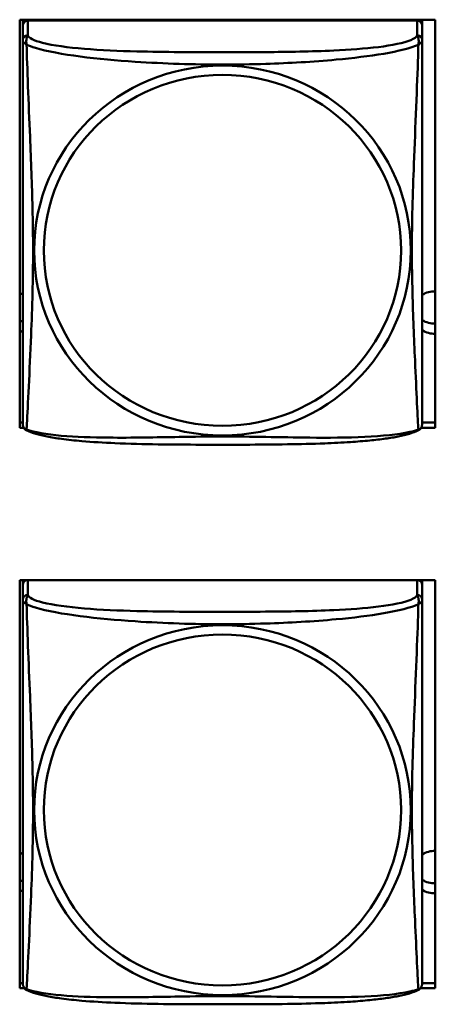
# Model space of a CAD drawing. Header units: inches. Extents: x 0.8 to 75.7, y -7.8 to 49.3.
# Tile 278 of 339: x 59.337 to 59.828, y 17.991 to 19.155. Entities that reach past the tile are written whole.
import ezdxf

# ---------------------------------------------------------------- set-up
doc = ezdxf.new("R2010")
doc.units = ezdxf.units.IN
doc.header["$MEASUREMENT"] = 0
doc.layers.add('Visible Edges(ROSSANSI)', color=7, linetype='Continuous', lineweight=50)
doc.layers.add('Visible Tangent Edges(ROSSANSI)', color=7, linetype='Continuous', lineweight=50)

msp = doc.modelspace()

# ---------------------------------------------------------------- linework, layer by layer
at = {"layer": 'Visible Edges(ROSSANSI)'}
for p, q in [((59.3368, 18.6728), (59.3368, 19.1554)), ((59.3368, 19.1554), (59.8283, 19.1554)), ((59.3404, 19.1554), (59.3404, 19.1546)), ((59.3404, 19.1489), (59.3404, 19.1546)), ((59.3404, 19.1546), (59.3462, 19.1546)), ((59.8069, 19.1546), (59.3463, 19.1546)), ((59.807, 19.1546), (59.8128, 19.1546)), ((59.8128, 19.1554), (59.8128, 19.1546)), ((59.8128, 19.1546), (59.8128, 19.1488)), ((59.8283, 19.1554), (59.8283, 18.6728)), ((59.3404, 19.1488), (59.3404, 19.1311)), ((59.8128, 19.1311), (59.8128, 19.1488)), ((59.3368, 18.6789), (59.3404, 18.6789)), ((59.8128, 18.6789), (59.8283, 18.6789)), ((59.3416, 18.6728), (59.3368, 18.6728)), ((59.8283, 18.6728), (59.8116, 18.6728)), ((59.3368, 18.0101), (59.3368, 18.4927)), ((59.3368, 18.4927), (59.8283, 18.4927)), ((59.3404, 18.4872), (59.3404, 18.4927)), ((59.8128, 18.4927), (59.8128, 18.4871)), ((59.8283, 18.4927), (59.8283, 18.0101)), ((59.3404, 18.4871), (59.3404, 18.4694)), ((59.8128, 18.4694), (59.8128, 18.4871)), ((59.3368, 18.0162), (59.3404, 18.0162)), ((59.8128, 18.0162), (59.8283, 18.0162)), ((59.3423, 18.0101), (59.3368, 18.0101)), ((59.8283, 18.0101), (59.8109, 18.0101))]:
    msp.add_line(p, q, dxfattribs=at)
for centre, start, end in [((59.3542, 18.6781), 180, 189.1496), ((59.799, 18.6781), 350.8504, 360), ((59.3542, 18.0164), 180, 189.1496), ((59.799, 18.0164), 350.8504, 360)]:
    msp.add_arc(centre, 0.0138, start, end, dxfattribs=at)
for centre, major_axis, start_param, end_param in [((59.3463, 19.1488), (-0.00591, 0), 4.712389, 6.283185), ((59.8069, 19.1488), (0.00591, 0), 0, 1.570796), ((59.3269, 18.8091), (0.0255, 0), 1.012755, 1.171473), ((59.8269, 18.8091), (0.0255, 0), 1.515461, 2.154575), ((59.3269, 18.8211), (0.0255, 0), 5.111712, 5.27043), ((59.8269, 18.8211), (0.0255, 0), 4.12861, 4.767724), ((59.3269, 18.8091), (-0.0255, 0), 1.97012, 2.128837), ((59.8269, 18.8091), (-0.0255, 0), 0.987017, 1.626132), ((59.3463, 18.4871), (-0.00591, 0), 4.95676, 6.283185), ((59.8069, 18.4871), (0.00591, 0), 0, 1.326426), ((59.3269, 18.1474), (0.0255, 0), 1.012755, 1.171473), ((59.8269, 18.1474), (0.0255, 0), 1.515461, 2.154575), ((59.3269, 18.1593), (0.0255, 0), 5.111712, 5.27043), ((59.8269, 18.1593), (0.0255, 0), 4.12861, 4.767724), ((59.3269, 18.1474), (-0.0255, 0), 1.97012, 2.128837), ((59.8269, 18.1474), (-0.0255, 0), 0.987017, 1.626132)]:
    msp.add_ellipse(centre, major_axis=major_axis, ratio=0.981793, start_param=start_param, end_param=end_param, dxfattribs=at)
for points, knots in [([(59.3404, 19.1311), (59.3404, 19.1286), (59.3404, 19.1239), (59.3404, 19.1178), (59.3404, 19.1065), (59.3404, 19.0901), (59.3404, 19.0723), (59.3404, 19.0544), (59.3404, 19.0353), (59.3404, 19.0161), (59.3404, 18.989), (59.3404, 18.9618), (59.3404, 18.935), (59.3404, 18.9183), (59.3404, 18.9016), (59.3404, 18.885), (59.3404, 18.8518), (59.3404, 18.8186), (59.3404, 18.7864), (59.3404, 18.7462), (59.3404, 18.7058), (59.3404, 18.6872), (59.3404, 18.6814), (59.3404, 18.6782), (59.3404, 18.6782)], [0.325731, 0.325731, 0.325731, 0.325731, 0.404774, 0.404774, 0.404774, 0.550532, 0.550532, 0.550532, 0.69629, 0.69629, 0.69629, 0.902598, 0.902598, 0.902598, 1.03154, 1.03154, 1.03154, 1.289425, 1.289425, 1.289425, 1.610774, 1.610774, 1.610774, 1.710218, 1.710218, 1.710218, 1.710218]), ([(59.8128, 18.6782), (59.8128, 18.6782), (59.8128, 18.679), (59.8128, 18.6807), (59.8128, 18.6854), (59.8128, 18.6963), (59.8128, 18.7101), (59.8128, 18.724), (59.8128, 18.7405), (59.8128, 18.7579), (59.8128, 18.7826), (59.8128, 18.809), (59.8128, 18.8353), (59.8128, 18.8518), (59.8128, 18.8684), (59.8128, 18.885), (59.8128, 18.9183), (59.8128, 18.9515), (59.8128, 18.9855), (59.8128, 19.0278), (59.8128, 19.0736), (59.8128, 19.1052), (59.8128, 19.1176), (59.8128, 19.127), (59.8128, 19.1311)], [0.352862, 0.352862, 0.352862, 0.352862, 0.404774, 0.404774, 0.404774, 0.550532, 0.550532, 0.550532, 0.69629, 0.69629, 0.69629, 0.902598, 0.902598, 0.902598, 1.03154, 1.03154, 1.03154, 1.289425, 1.289425, 1.289425, 1.610774, 1.610774, 1.610774, 1.73735, 1.73735, 1.73735, 1.73735]), ([(59.3446, 18.67), (59.344, 18.6703), (59.3435, 18.6707), (59.3426, 18.6715), (59.3422, 18.672), (59.3416, 18.6729), (59.3414, 18.6733), (59.341, 18.6742), (59.3409, 18.6746), (59.3407, 18.6753), (59.3406, 18.6756), (59.3406, 18.6759)], [0.02273771, 0.02273771, 0.02273771, 0.02273771, 0.02954865, 0.02954865, 0.03635958, 0.03635958, 0.04317052, 0.04317052, 0.04998146, 0.04998146, 0.0567924, 0.0567924, 0.0567924, 0.0567924]), ([(59.8086, 18.67), (59.8092, 18.6703), (59.8097, 18.6707), (59.8106, 18.6715), (59.811, 18.672), (59.8116, 18.6729), (59.8118, 18.6733), (59.8122, 18.6742), (59.8123, 18.6746), (59.8125, 18.6753), (59.8126, 18.6756), (59.8127, 18.6759)], [0.02273771, 0.02273771, 0.02273771, 0.02273771, 0.02954865, 0.02954865, 0.03635958, 0.03635958, 0.04317052, 0.04317052, 0.04998146, 0.04998146, 0.0567924, 0.0567924, 0.0567924, 0.0567924]), ([(59.8086, 18.67), (59.8053, 18.6683), (59.8017, 18.667), (59.7937, 18.6646), (59.7893, 18.6635), (59.7798, 18.6616), (59.7748, 18.6608), (59.7636, 18.6592), (59.7574, 18.6585), (59.7435, 18.6571), (59.7358, 18.6565), (59.718, 18.6553), (59.7078, 18.6548), (59.6829, 18.6538), (59.6681, 18.6535), (59.6365, 18.653), (59.6194, 18.6529), (59.5854, 18.6528), (59.5684, 18.6528), (59.5344, 18.6529), (59.5174, 18.653), (59.4834, 18.6535), (59.4662, 18.6539), (59.436, 18.6552), (59.4229, 18.656), (59.4019, 18.6578), (59.3938, 18.6587), (59.3802, 18.6605), (59.3745, 18.6614), (59.3645, 18.6634), (59.36, 18.6644), (59.3518, 18.6669), (59.3481, 18.6682), (59.3446, 18.67)], [-1.678204, -1.678204, -1.678204, -1.678204, -1.629815, -1.629815, -1.580861, -1.580861, -1.532583, -1.532583, -1.479316, -1.479316, -1.416961, -1.416961, -1.337799, -1.337799, -1.226353, -1.226353, -1.09702, -1.09702, -0.967687, -0.967687, -0.838354, -0.838354, -0.709022, -0.709022, -0.60577, -0.60577, -0.53827, -0.53827, -0.483941, -0.483941, -0.435529, -0.435529, -0.384876, -0.384876, -0.384876, -0.384876]), ([(59.3404, 18.4694), (59.3404, 18.4668), (59.3404, 18.4622), (59.3404, 18.4561), (59.3404, 18.4448), (59.3404, 18.4284), (59.3404, 18.4106), (59.3404, 18.3927), (59.3404, 18.3735), (59.3404, 18.3544), (59.3404, 18.3272), (59.3404, 18.3), (59.3404, 18.2733), (59.3404, 18.2566), (59.3404, 18.2399), (59.3404, 18.2233), (59.3404, 18.1901), (59.3404, 18.1569), (59.3404, 18.1247), (59.3404, 18.0845), (59.3404, 18.0441), (59.3404, 18.0254), (59.3404, 18.0197), (59.3404, 18.0165), (59.3404, 18.0164)], [0.325731, 0.325731, 0.325731, 0.325731, 0.404774, 0.404774, 0.404774, 0.550532, 0.550532, 0.550532, 0.69629, 0.69629, 0.69629, 0.902598, 0.902598, 0.902598, 1.03154, 1.03154, 1.03154, 1.289425, 1.289425, 1.289425, 1.610774, 1.610774, 1.610774, 1.710218, 1.710218, 1.710218, 1.710218]), ([(59.8128, 18.0164), (59.8128, 18.0164), (59.8128, 18.0173), (59.8128, 18.019), (59.8128, 18.0236), (59.8128, 18.0346), (59.8128, 18.0484), (59.8128, 18.0622), (59.8128, 18.0788), (59.8128, 18.0962), (59.8128, 18.1208), (59.8128, 18.1472), (59.8128, 18.1736), (59.8128, 18.1901), (59.8128, 18.2067), (59.8128, 18.2233), (59.8128, 18.2565), (59.8128, 18.2898), (59.8128, 18.3238), (59.8128, 18.3661), (59.8128, 18.4119), (59.8128, 18.4435), (59.8128, 18.4559), (59.8128, 18.4653), (59.8128, 18.4694)], [0.352862, 0.352862, 0.352862, 0.352862, 0.404774, 0.404774, 0.404774, 0.550532, 0.550532, 0.550532, 0.69629, 0.69629, 0.69629, 0.902598, 0.902598, 0.902598, 1.03154, 1.03154, 1.03154, 1.289425, 1.289425, 1.289425, 1.610774, 1.610774, 1.610774, 1.73735, 1.73735, 1.73735, 1.73735]), ([(59.3446, 18.0083), (59.344, 18.0086), (59.3435, 18.009), (59.3426, 18.0098), (59.3422, 18.0102), (59.3416, 18.0111), (59.3414, 18.0116), (59.341, 18.0124), (59.3409, 18.0128), (59.3407, 18.0136), (59.3406, 18.0139), (59.3406, 18.0142)], [0.02273771, 0.02273771, 0.02273771, 0.02273771, 0.02954865, 0.02954865, 0.03635958, 0.03635958, 0.04317052, 0.04317052, 0.04998146, 0.04998146, 0.0567924, 0.0567924, 0.0567924, 0.0567924]), ([(59.8086, 18.0083), (59.8092, 18.0086), (59.8097, 18.009), (59.8106, 18.0098), (59.811, 18.0102), (59.8116, 18.0111), (59.8118, 18.0116), (59.8122, 18.0124), (59.8123, 18.0128), (59.8125, 18.0136), (59.8126, 18.0139), (59.8127, 18.0142)], [0.02273771, 0.02273771, 0.02273771, 0.02273771, 0.02954865, 0.02954865, 0.03635958, 0.03635958, 0.04317052, 0.04317052, 0.04998146, 0.04998146, 0.0567924, 0.0567924, 0.0567924, 0.0567924]), ([(59.8086, 18.0083), (59.8053, 18.0065), (59.8017, 18.0053), (59.7937, 18.0028), (59.7893, 18.0018), (59.7798, 17.9999), (59.7748, 17.9991), (59.7636, 17.9975), (59.7574, 17.9968), (59.7435, 17.9954), (59.7358, 17.9947), (59.718, 17.9936), (59.7078, 17.993), (59.6829, 17.9921), (59.6681, 17.9918), (59.6365, 17.9913), (59.6194, 17.9912), (59.5854, 17.9911), (59.5684, 17.9911), (59.5344, 17.9912), (59.5174, 17.9913), (59.4834, 17.9918), (59.4662, 17.9922), (59.436, 17.9935), (59.4229, 17.9943), (59.4019, 17.9961), (59.3938, 17.9969), (59.3802, 17.9988), (59.3745, 17.9997), (59.3645, 18.0017), (59.36, 18.0027), (59.3518, 18.0051), (59.3481, 18.0065), (59.3446, 18.0083)], [-1.678204, -1.678204, -1.678204, -1.678204, -1.629815, -1.629815, -1.580861, -1.580861, -1.532583, -1.532583, -1.479316, -1.479316, -1.416961, -1.416961, -1.337799, -1.337799, -1.226353, -1.226353, -1.09702, -1.09702, -0.967687, -0.967687, -0.838354, -0.838354, -0.709022, -0.709022, -0.60577, -0.60577, -0.53827, -0.53827, -0.483941, -0.483941, -0.435529, -0.435529, -0.384876, -0.384876, -0.384876, -0.384876])]:
    msp.add_open_spline(points, degree=3, knots=knots, dxfattribs=at)
at = {"layer": 'Visible Tangent Edges(ROSSANSI)'}
for p, q in [((59.3463, 19.1369), (59.3463, 19.1546)), ((59.8069, 19.1546), (59.8069, 19.1369)), ((59.3463, 18.4752), (59.3463, 18.4927)), ((59.8069, 18.4927), (59.8069, 18.4752))]:
    msp.add_line(p, q, dxfattribs=at)
for centre, major_axis, start_param, end_param in [((59.3463, 19.1311), (-0.00591, 0), 4.712389, 6.283185), ((59.8069, 19.1311), (0.00591, 0), 0, 1.570796), ((59.3463, 18.4694), (-0.00591, 0), 4.712389, 6.283185), ((59.8069, 18.4694), (0.00591, 0), 0, 1.570796)]:
    msp.add_ellipse(centre, major_axis=major_axis, ratio=0.981793, start_param=start_param, end_param=end_param, dxfattribs=at)
for centre, major_axis in [((59.5766, 18.8824), (-0.2227, 0)), ((59.5766, 18.8826), (-0.2113, 0)), ((59.5766, 18.2207), (-0.2227, 0)), ((59.5766, 18.2209), (-0.2113, 0))]:
    msp.add_ellipse(centre, major_axis=major_axis, ratio=0.981793, dxfattribs=at)
for points, knots in [([(59.3404, 19.1311), (59.3404, 19.1308), (59.3404, 19.1306), (59.3404, 19.1301), (59.3405, 19.13), (59.3406, 19.1296), (59.3407, 19.1295), (59.3409, 19.1293), (59.3409, 19.1292), (59.3411, 19.129), (59.3413, 19.1288), (59.3419, 19.1282), (59.3424, 19.1278), (59.3435, 19.1269), (59.3442, 19.1264), (59.3449, 19.1258)], [-0.0844808, -0.0844808, -0.0844808, -0.0844808, -0.06943799, -0.06943799, -0.05587828, -0.05587828, -0.04740346, -0.04740346, -0.04210669, -0.04210669, -0.03151317, -0.03151317, -0.01456352, -0.01456352, 0.00026741, 0.00026741, 0.00026741, 0.00026741]), ([(59.3449, 19.1258), (59.3447, 19.127), (59.3446, 19.128), (59.3445, 19.13), (59.3446, 19.1309), (59.3448, 19.1322), (59.3449, 19.1326), (59.345, 19.1333), (59.3451, 19.1335), (59.3452, 19.134), (59.3453, 19.1343), (59.3456, 19.135), (59.3458, 19.1354), (59.3461, 19.1361), (59.3462, 19.1365), (59.3463, 19.1369)], [-0.00026741, -0.00026741, -0.00026741, -0.00026741, 0.01456352, 0.01456352, 0.03151317, 0.03151317, 0.04210669, 0.04210669, 0.04740346, 0.04740346, 0.05587828, 0.05587828, 0.06943799, 0.06943799, 0.0844808, 0.0844808, 0.0844808, 0.0844808]), ([(59.8069, 19.1369), (59.8063, 19.1349), (59.8036, 19.133), (59.7992, 19.1312), (59.7911, 19.1279), (59.7772, 19.1251), (59.7611, 19.1231), (59.7449, 19.1211), (59.7267, 19.1198), (59.7081, 19.1189), (59.6817, 19.1177), (59.6544, 19.1173), (59.6274, 19.1171), (59.6105, 19.117), (59.5935, 19.1169), (59.5766, 19.1169), (59.5428, 19.1169), (59.5089, 19.117), (59.4752, 19.1179), (59.4332, 19.1189), (59.3893, 19.1216), (59.3637, 19.1281), (59.3536, 19.1307), (59.3472, 19.1337), (59.3463, 19.1369)], [0.325731, 0.325731, 0.325731, 0.325731, 0.404774, 0.404774, 0.404774, 0.550532, 0.550532, 0.550532, 0.69629, 0.69629, 0.69629, 0.902598, 0.902598, 0.902598, 1.03154, 1.03154, 1.03154, 1.289425, 1.289425, 1.289425, 1.610774, 1.610774, 1.610774, 1.73735, 1.73735, 1.73735, 1.73735]), ([(59.8069, 19.1369), (59.807, 19.1365), (59.8071, 19.1361), (59.8074, 19.1354), (59.8076, 19.135), (59.8079, 19.1343), (59.808, 19.134), (59.8081, 19.1335), (59.8082, 19.1333), (59.8084, 19.1326), (59.8085, 19.1322), (59.8086, 19.1309), (59.8087, 19.13), (59.8086, 19.128), (59.8085, 19.127), (59.8083, 19.1258)], [-0.0844808, -0.0844808, -0.0844808, -0.0844808, -0.06943799, -0.06943799, -0.05587828, -0.05587828, -0.04740346, -0.04740346, -0.04210669, -0.04210669, -0.03151317, -0.03151317, -0.01456352, -0.01456352, 0.00026741, 0.00026741, 0.00026741, 0.00026741]), ([(59.8083, 19.1258), (59.8091, 19.1264), (59.8097, 19.1269), (59.8108, 19.1278), (59.8113, 19.1282), (59.8119, 19.1288), (59.8121, 19.129), (59.8123, 19.1292), (59.8124, 19.1293), (59.8125, 19.1295), (59.8126, 19.1296), (59.8127, 19.13), (59.8128, 19.1301), (59.8128, 19.1306), (59.8128, 19.1308), (59.8128, 19.1311)], [-0.00026741, -0.00026741, -0.00026741, -0.00026741, 0.01456352, 0.01456352, 0.03151317, 0.03151317, 0.04210669, 0.04210669, 0.04740346, 0.04740346, 0.05587828, 0.05587828, 0.06943799, 0.06943799, 0.0844808, 0.0844808, 0.0844808, 0.0844808]), ([(59.3449, 18.6709), (59.345, 18.6725), (59.3452, 18.6748), (59.3453, 18.6777), (59.3464, 18.6975), (59.3485, 18.7406), (59.3503, 18.7821), (59.3516, 18.8154), (59.3526, 18.849), (59.3526, 18.8824), (59.3526, 18.8992), (59.3524, 18.9159), (59.352, 18.9329), (59.3513, 18.9601), (59.3501, 18.9882), (59.349, 19.0168), (59.3481, 19.0369), (59.3473, 19.0574), (59.3466, 19.0767), (59.3459, 19.0958), (59.3453, 19.1135), (59.3449, 19.1258)], [-1.657319, -1.657319, -1.657319, -1.657319, -1.610774, -1.610774, -1.610774, -1.289425, -1.289425, -1.289425, -1.03154, -1.03154, -1.03154, -0.902598, -0.902598, -0.902598, -0.69629, -0.69629, -0.69629, -0.550532, -0.550532, -0.550532, -0.405761, -0.405761, -0.405761, -0.405761]), ([(59.3449, 19.1258), (59.3478, 19.1245), (59.3513, 19.1233), (59.3553, 19.1221), (59.3829, 19.1137), (59.4299, 19.1086), (59.4734, 19.1057), (59.5083, 19.1034), (59.5425, 19.1023), (59.5766, 19.1023), (59.5936, 19.1023), (59.6107, 19.1026), (59.6279, 19.1032), (59.6554, 19.104), (59.6835, 19.1056), (59.7112, 19.1082), (59.7307, 19.11), (59.7501, 19.1123), (59.7673, 19.1152), (59.7845, 19.1182), (59.7995, 19.1218), (59.8083, 19.1258)], [-1.657319, -1.657319, -1.657319, -1.657319, -1.610774, -1.610774, -1.610774, -1.289425, -1.289425, -1.289425, -1.03154, -1.03154, -1.03154, -0.902598, -0.902598, -0.902598, -0.69629, -0.69629, -0.69629, -0.550532, -0.550532, -0.550532, -0.405761, -0.405761, -0.405761, -0.405761]), ([(59.8083, 19.1258), (59.8082, 19.1218), (59.808, 19.1173), (59.8079, 19.1123), (59.8068, 19.0779), (59.8047, 19.0287), (59.803, 18.9848), (59.8016, 18.9495), (59.8006, 18.9159), (59.8006, 18.8824), (59.8006, 18.8657), (59.8008, 18.849), (59.8013, 18.8323), (59.8019, 18.8055), (59.8031, 18.7783), (59.8043, 18.7526), (59.8051, 18.7344), (59.8059, 18.7168), (59.8066, 18.7021), (59.8074, 18.6875), (59.8079, 18.6759), (59.8083, 18.6709)], [-1.657319, -1.657319, -1.657319, -1.657319, -1.610774, -1.610774, -1.610774, -1.289425, -1.289425, -1.289425, -1.03154, -1.03154, -1.03154, -0.902598, -0.902598, -0.902598, -0.69629, -0.69629, -0.69629, -0.550532, -0.550532, -0.550532, -0.405761, -0.405761, -0.405761, -0.405761]), ([(59.3449, 18.6709), (59.3442, 18.6711), (59.3435, 18.6714), (59.3424, 18.6721), (59.3419, 18.6726), (59.3413, 18.6736), (59.3411, 18.6739), (59.3409, 18.6745), (59.3409, 18.6747), (59.3407, 18.6752), (59.3406, 18.6755), (59.3406, 18.6759), (59.3406, 18.6759), (59.3406, 18.6759)], [-0.00026741, -0.00026741, -0.00026741, -0.00026741, 0.01456352, 0.01456352, 0.03151317, 0.03151317, 0.04210669, 0.04210669, 0.04740346, 0.04740346, 0.05587828, 0.05587828, 0.0567924, 0.0567924, 0.0567924, 0.0567924]), ([(59.8127, 18.6759), (59.8126, 18.6759), (59.8126, 18.6759), (59.8126, 18.6755), (59.8125, 18.6752), (59.8124, 18.6747), (59.8123, 18.6745), (59.8121, 18.6739), (59.8119, 18.6736), (59.8113, 18.6726), (59.8108, 18.6721), (59.8097, 18.6714), (59.8091, 18.6711), (59.8083, 18.6709)], [-0.0567924, -0.0567924, -0.0567924, -0.0567924, -0.05587828, -0.05587828, -0.04740346, -0.04740346, -0.04210669, -0.04210669, -0.03151317, -0.03151317, -0.01456352, -0.01456352, 0.00026741, 0.00026741, 0.00026741, 0.00026741]), ([(59.3446, 18.67), (59.3446, 18.6701), (59.3446, 18.6701), (59.3446, 18.6703), (59.3447, 18.6705), (59.3449, 18.6709)], [-0.02273771, -0.02273771, -0.02273771, -0.02273771, -0.01456352, -0.01456352, 0.00026741, 0.00026741, 0.00026741, 0.00026741]), ([(59.8083, 18.6709), (59.8055, 18.6698), (59.802, 18.6688), (59.798, 18.6679), (59.7703, 18.6617), (59.7233, 18.6608), (59.6798, 18.6612), (59.6449, 18.6616), (59.6107, 18.6625), (59.5766, 18.6625), (59.5596, 18.6625), (59.5425, 18.6623), (59.5253, 18.662), (59.4979, 18.6616), (59.4697, 18.6609), (59.4421, 18.6612), (59.4225, 18.6613), (59.4032, 18.662), (59.3859, 18.6635), (59.3687, 18.6651), (59.3538, 18.6675), (59.3449, 18.6709)], [-1.657319, -1.657319, -1.657319, -1.657319, -1.610774, -1.610774, -1.610774, -1.289425, -1.289425, -1.289425, -1.03154, -1.03154, -1.03154, -0.902598, -0.902598, -0.902598, -0.69629, -0.69629, -0.69629, -0.550532, -0.550532, -0.550532, -0.405761, -0.405761, -0.405761, -0.405761]), ([(59.8083, 18.6709), (59.8085, 18.6705), (59.8086, 18.6703), (59.8087, 18.6701), (59.8087, 18.6701), (59.8086, 18.67)], [-0.00026741, -0.00026741, -0.00026741, -0.00026741, 0.01456352, 0.01456352, 0.02273771, 0.02273771, 0.02273771, 0.02273771]), ([(59.3404, 18.4694), (59.3404, 18.4691), (59.3404, 18.4688), (59.3404, 18.4684), (59.3405, 18.4682), (59.3406, 18.4679), (59.3407, 18.4678), (59.3409, 18.4676), (59.3409, 18.4675), (59.3411, 18.4673), (59.3413, 18.4671), (59.3419, 18.4665), (59.3424, 18.4661), (59.3435, 18.4652), (59.3442, 18.4647), (59.3449, 18.4641)], [-0.0844808, -0.0844808, -0.0844808, -0.0844808, -0.06943799, -0.06943799, -0.05587828, -0.05587828, -0.04740346, -0.04740346, -0.04210669, -0.04210669, -0.03151317, -0.03151317, -0.01456352, -0.01456352, 0.00026741, 0.00026741, 0.00026741, 0.00026741]), ([(59.3449, 18.4641), (59.3447, 18.4652), (59.3446, 18.4663), (59.3445, 18.4682), (59.3446, 18.4691), (59.3448, 18.4704), (59.3449, 18.4709), (59.345, 18.4715), (59.3451, 18.4717), (59.3452, 18.4722), (59.3453, 18.4725), (59.3456, 18.4732), (59.3458, 18.4736), (59.3461, 18.4744), (59.3462, 18.4748), (59.3463, 18.4752)], [-0.00026741, -0.00026741, -0.00026741, -0.00026741, 0.01456352, 0.01456352, 0.03151317, 0.03151317, 0.04210669, 0.04210669, 0.04740346, 0.04740346, 0.05587828, 0.05587828, 0.06943799, 0.06943799, 0.0844808, 0.0844808, 0.0844808, 0.0844808]), ([(59.8069, 18.4752), (59.8063, 18.4732), (59.8036, 18.4712), (59.7992, 18.4694), (59.7911, 18.4661), (59.7772, 18.4634), (59.7611, 18.4614), (59.7449, 18.4594), (59.7267, 18.4581), (59.7081, 18.4572), (59.6817, 18.456), (59.6544, 18.4556), (59.6274, 18.4554), (59.6105, 18.4553), (59.5935, 18.4552), (59.5766, 18.4552), (59.5428, 18.4552), (59.5089, 18.4553), (59.4752, 18.4561), (59.4332, 18.4572), (59.3893, 18.4599), (59.3637, 18.4664), (59.3536, 18.4689), (59.3472, 18.472), (59.3463, 18.4752)], [0.325731, 0.325731, 0.325731, 0.325731, 0.404774, 0.404774, 0.404774, 0.550532, 0.550532, 0.550532, 0.69629, 0.69629, 0.69629, 0.902598, 0.902598, 0.902598, 1.03154, 1.03154, 1.03154, 1.289425, 1.289425, 1.289425, 1.610774, 1.610774, 1.610774, 1.73735, 1.73735, 1.73735, 1.73735]), ([(59.8069, 18.4752), (59.807, 18.4748), (59.8071, 18.4744), (59.8074, 18.4736), (59.8076, 18.4732), (59.8079, 18.4725), (59.808, 18.4722), (59.8081, 18.4717), (59.8082, 18.4715), (59.8084, 18.4709), (59.8085, 18.4704), (59.8086, 18.4691), (59.8087, 18.4682), (59.8086, 18.4663), (59.8085, 18.4652), (59.8083, 18.4641)], [-0.0844808, -0.0844808, -0.0844808, -0.0844808, -0.06943799, -0.06943799, -0.05587828, -0.05587828, -0.04740346, -0.04740346, -0.04210669, -0.04210669, -0.03151317, -0.03151317, -0.01456352, -0.01456352, 0.00026741, 0.00026741, 0.00026741, 0.00026741]), ([(59.8083, 18.4641), (59.8091, 18.4647), (59.8097, 18.4652), (59.8108, 18.4661), (59.8113, 18.4665), (59.8119, 18.4671), (59.8121, 18.4673), (59.8123, 18.4675), (59.8124, 18.4676), (59.8125, 18.4678), (59.8126, 18.4679), (59.8127, 18.4682), (59.8128, 18.4684), (59.8128, 18.4688), (59.8128, 18.4691), (59.8128, 18.4694)], [-0.00026741, -0.00026741, -0.00026741, -0.00026741, 0.01456352, 0.01456352, 0.03151317, 0.03151317, 0.04210669, 0.04210669, 0.04740346, 0.04740346, 0.05587828, 0.05587828, 0.06943799, 0.06943799, 0.0844808, 0.0844808, 0.0844808, 0.0844808]), ([(59.3449, 18.0092), (59.345, 18.0108), (59.3452, 18.0131), (59.3453, 18.0159), (59.3464, 18.0358), (59.3485, 18.0789), (59.3503, 18.1204), (59.3516, 18.1537), (59.3526, 18.1872), (59.3526, 18.2207), (59.3526, 18.2374), (59.3524, 18.2542), (59.352, 18.2712), (59.3513, 18.2984), (59.3501, 18.3265), (59.349, 18.355), (59.3481, 18.3752), (59.3473, 18.3957), (59.3466, 18.4149), (59.3459, 18.434), (59.3453, 18.4517), (59.3449, 18.4641)], [-1.657319, -1.657319, -1.657319, -1.657319, -1.610774, -1.610774, -1.610774, -1.289425, -1.289425, -1.289425, -1.03154, -1.03154, -1.03154, -0.902598, -0.902598, -0.902598, -0.69629, -0.69629, -0.69629, -0.550532, -0.550532, -0.550532, -0.405761, -0.405761, -0.405761, -0.405761]), ([(59.3449, 18.4641), (59.3478, 18.4628), (59.3513, 18.4615), (59.3553, 18.4603), (59.3829, 18.452), (59.4299, 18.4469), (59.4734, 18.444), (59.5083, 18.4416), (59.5425, 18.4406), (59.5766, 18.4406), (59.5936, 18.4406), (59.6107, 18.4409), (59.6279, 18.4414), (59.6554, 18.4423), (59.6835, 18.4439), (59.7112, 18.4464), (59.7307, 18.4482), (59.7501, 18.4505), (59.7673, 18.4535), (59.7845, 18.4564), (59.7995, 18.4601), (59.8083, 18.4641)], [-1.657319, -1.657319, -1.657319, -1.657319, -1.610774, -1.610774, -1.610774, -1.289425, -1.289425, -1.289425, -1.03154, -1.03154, -1.03154, -0.902598, -0.902598, -0.902598, -0.69629, -0.69629, -0.69629, -0.550532, -0.550532, -0.550532, -0.405761, -0.405761, -0.405761, -0.405761]), ([(59.8083, 18.4641), (59.8082, 18.4601), (59.808, 18.4556), (59.8079, 18.4506), (59.8068, 18.4162), (59.8047, 18.367), (59.803, 18.323), (59.8016, 18.2878), (59.8006, 18.2542), (59.8006, 18.2207), (59.8006, 18.204), (59.8008, 18.1873), (59.8013, 18.1705), (59.8019, 18.1438), (59.8031, 18.1166), (59.8043, 18.0908), (59.8051, 18.0726), (59.8059, 18.0551), (59.8066, 18.0404), (59.8074, 18.0258), (59.8079, 18.0141), (59.8083, 18.0092)], [-1.657319, -1.657319, -1.657319, -1.657319, -1.610774, -1.610774, -1.610774, -1.289425, -1.289425, -1.289425, -1.03154, -1.03154, -1.03154, -0.902598, -0.902598, -0.902598, -0.69629, -0.69629, -0.69629, -0.550532, -0.550532, -0.550532, -0.405761, -0.405761, -0.405761, -0.405761]), ([(59.3449, 18.0092), (59.3442, 18.0093), (59.3435, 18.0096), (59.3424, 18.0104), (59.3419, 18.0109), (59.3413, 18.0118), (59.3411, 18.0122), (59.3409, 18.0128), (59.3409, 18.013), (59.3407, 18.0135), (59.3406, 18.0138), (59.3406, 18.0141), (59.3406, 18.0142), (59.3406, 18.0142)], [-0.00026741, -0.00026741, -0.00026741, -0.00026741, 0.01456352, 0.01456352, 0.03151317, 0.03151317, 0.04210669, 0.04210669, 0.04740346, 0.04740346, 0.05587828, 0.05587828, 0.0567924, 0.0567924, 0.0567924, 0.0567924]), ([(59.8127, 18.0142), (59.8126, 18.0142), (59.8126, 18.0141), (59.8126, 18.0138), (59.8125, 18.0135), (59.8124, 18.013), (59.8123, 18.0128), (59.8121, 18.0122), (59.8119, 18.0118), (59.8113, 18.0109), (59.8108, 18.0104), (59.8097, 18.0096), (59.8091, 18.0093), (59.8083, 18.0092)], [-0.0567924, -0.0567924, -0.0567924, -0.0567924, -0.05587828, -0.05587828, -0.04740346, -0.04740346, -0.04210669, -0.04210669, -0.03151317, -0.03151317, -0.01456352, -0.01456352, 0.00026741, 0.00026741, 0.00026741, 0.00026741]), ([(59.3446, 18.0083), (59.3446, 18.0083), (59.3446, 18.0084), (59.3446, 18.0086), (59.3447, 18.0088), (59.3449, 18.0092)], [-0.02273771, -0.02273771, -0.02273771, -0.02273771, -0.01456352, -0.01456352, 0.00026741, 0.00026741, 0.00026741, 0.00026741]), ([(59.8083, 18.0092), (59.8055, 18.0081), (59.802, 18.0071), (59.798, 18.0062), (59.7703, 18), (59.7233, 17.999), (59.6798, 17.9995), (59.6449, 17.9999), (59.6107, 18.0008), (59.5766, 18.0008), (59.5596, 18.0008), (59.5425, 18.0006), (59.5253, 18.0003), (59.4979, 17.9999), (59.4697, 17.9992), (59.4421, 17.9994), (59.4225, 17.9996), (59.4032, 18.0003), (59.3859, 18.0018), (59.3687, 18.0033), (59.3538, 18.0058), (59.3449, 18.0092)], [-1.657319, -1.657319, -1.657319, -1.657319, -1.610774, -1.610774, -1.610774, -1.289425, -1.289425, -1.289425, -1.03154, -1.03154, -1.03154, -0.902598, -0.902598, -0.902598, -0.69629, -0.69629, -0.69629, -0.550532, -0.550532, -0.550532, -0.405761, -0.405761, -0.405761, -0.405761]), ([(59.8083, 18.0092), (59.8085, 18.0088), (59.8086, 18.0086), (59.8087, 18.0084), (59.8087, 18.0083), (59.8086, 18.0083)], [-0.00026741, -0.00026741, -0.00026741, -0.00026741, 0.01456352, 0.01456352, 0.02273771, 0.02273771, 0.02273771, 0.02273771])]:
    msp.add_open_spline(points, degree=3, knots=knots, dxfattribs=at)

doc.saveas('drawing.dxf')
